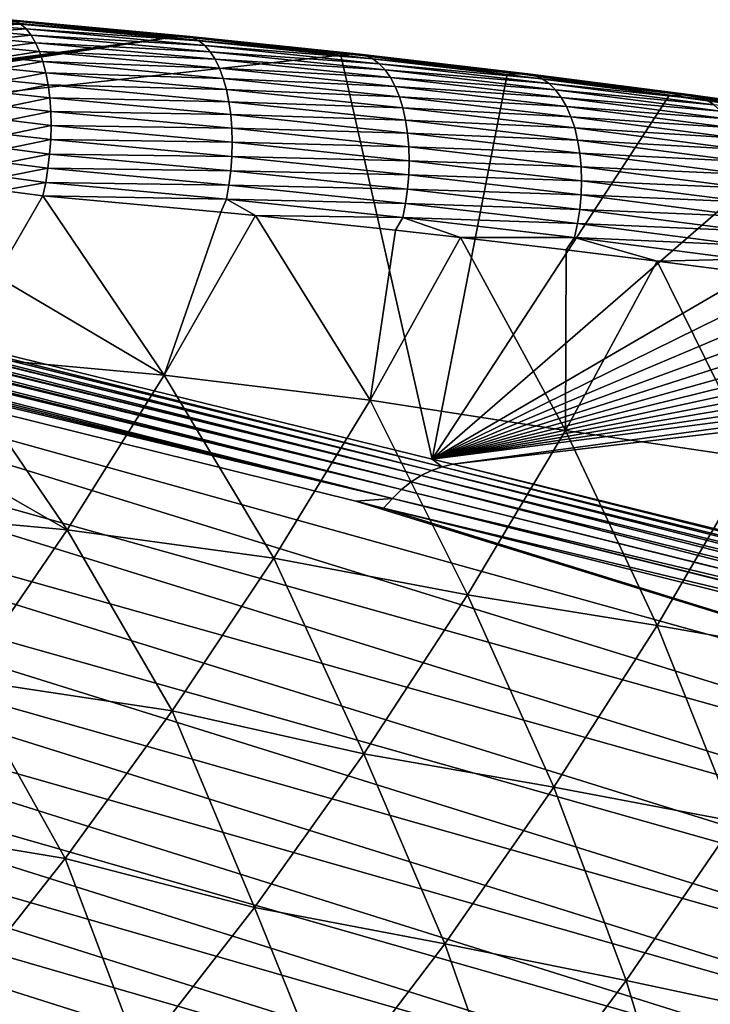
# Model space of a CAD drawing. Header units: metres. Extents: x -46 to 104, y -30 to 30.
# Tile 632 of 656: x 93.86 to 96.55, y -7.25 to -3.42. Entities that reach past the tile are written whole.
import ezdxf

# ---------------------------------------------------------------- set-up
doc = ezdxf.new("R2010")
doc.units = ezdxf.units.M
doc.layers.add('solid_26_000_502_XXX', color=7, linetype='CONTINUOUS')

msp = doc.modelspace()

# ---------------------------------------------------------------- linework, layer by layer
at = {"layer": 'solid_26_000_502_XXX'}
for points in [[(90.809441, -3.970909, 276.587036), (94.450851, -3.488976, 274.118317), (93.776199, -3.426323, 273.797363)], [(93.866379, -3.43719, 273.593903), (93.735085, -3.442518, 273.486176), (93.718277, -3.42506, 273.536255)], [(93.844849, -3.425114, 273.644318), (93.866379, -3.43719, 273.593903), (93.718277, -3.42506, 273.536255)], [(93.866379, -3.43719, 273.593903), (93.88678, -3.455317, 273.54483), (93.735085, -3.442518, 273.486176)], [(93.88678, -3.455317, 273.54483), (93.750771, -3.465725, 273.43808), (93.735085, -3.442518, 273.486176)], [(93.799477, -3.419646, 273.746704), (93.776199, -3.426323, 273.797363), (94.450851, -3.488976, 274.118317)], [(94.48658, -3.483613, 274.074921), (93.822456, -3.419241, 273.695465), (93.799477, -3.419646, 273.746704)], [(94.48658, -3.483613, 274.074921), (93.799477, -3.419646, 273.746704), (94.450851, -3.488976, 274.118317)], [(94.511932, -3.483321, 274.02478), (93.844849, -3.425114, 273.644318), (93.822456, -3.419241, 273.695465)], [(94.48658, -3.483613, 274.074921), (94.511932, -3.483321, 274.02478), (93.822456, -3.419241, 273.695465)], [(94.536652, -3.489315, 273.97464), (93.866379, -3.43719, 273.593903), (93.844849, -3.425114, 273.644318)], [(94.511932, -3.483321, 274.02478), (94.536652, -3.489315, 273.97464), (93.844849, -3.425114, 273.644318)], [(94.560417, -3.501518, 273.925201), (93.88678, -3.455317, 273.54483), (93.866379, -3.43719, 273.593903)], [(94.536652, -3.489315, 273.97464), (94.560417, -3.501518, 273.925201), (93.866379, -3.43719, 273.593903)], [(90.809441, -3.970909, 276.587036), (90.82682, -3.981399, 276.640778), (94.450851, -3.488976, 274.118317)], [(90.82682, -3.981399, 276.640778), (90.847733, -3.99123, 276.691162), (94.450851, -3.488976, 274.118317)], [(90.847733, -3.99123, 276.691162), (90.871849, -4.000391, 276.738068), (94.450851, -3.488976, 274.118317)], [(90.871849, -4.000391, 276.738068), (90.898987, -4.008932, 276.78183), (94.450851, -3.488976, 274.118317)], [(90.898987, -4.008932, 276.78183), (90.929062, -4.016934, 276.822815), (94.450851, -3.488976, 274.118317)], [(90.929062, -4.016934, 276.822815), (95.11322, -3.557908, 274.471405), (94.450851, -3.488976, 274.118317)], [(93.88678, -3.455317, 273.54483), (93.905777, -3.479266, 273.497742), (93.750771, -3.465725, 273.43808)], [(93.905777, -3.479266, 273.497742), (93.765137, -3.494395, 273.392609), (93.750771, -3.465725, 273.43808)], [(93.905777, -3.479266, 273.497742), (93.923141, -3.508736, 273.453217), (93.765137, -3.494395, 273.392609)], [(94.582932, -3.519777, 273.877045), (93.905777, -3.479266, 273.497742), (93.88678, -3.455317, 273.54483)], [(94.560417, -3.501518, 273.925201), (94.582932, -3.519777, 273.877045), (93.88678, -3.455317, 273.54483)], [(94.603905, -3.543859, 273.830811), (93.923141, -3.508736, 273.453217), (93.905777, -3.479266, 273.497742)], [(94.582932, -3.519777, 273.877045), (94.603905, -3.543859, 273.830811), (93.905777, -3.479266, 273.497742)], [(94.48658, -3.483613, 274.074921), (94.450851, -3.488976, 274.118317), (95.11322, -3.557908, 274.471405)], [(94.48658, -3.483613, 274.074921), (95.157936, -3.553643, 274.433655), (94.511932, -3.483321, 274.02478)], [(94.48658, -3.483613, 274.074921), (95.11322, -3.557908, 274.471405), (95.157936, -3.553643, 274.433655)], [(94.511932, -3.483321, 274.02478), (95.18557, -3.55359, 274.384735), (94.536652, -3.489315, 273.97464)], [(95.157936, -3.553643, 274.433655), (95.18557, -3.55359, 274.384735), (94.511932, -3.483321, 274.02478)], [(94.536652, -3.489315, 273.97464), (95.212509, -3.559815, 274.335785), (94.560417, -3.501518, 273.925201)], [(95.18557, -3.55359, 274.384735), (95.212509, -3.559815, 274.335785), (94.536652, -3.489315, 273.97464)], [(93.923141, -3.508736, 273.453217), (93.778, -3.52817, 273.350281), (93.765137, -3.494395, 273.392609)], [(93.923141, -3.508736, 273.453217), (93.938515, -3.542986, 273.412201), (93.778, -3.52817, 273.350281)], [(94.623085, -3.573462, 273.787048), (93.938515, -3.542986, 273.412201), (93.923141, -3.508736, 273.453217)], [(94.603905, -3.543859, 273.830811), (94.623085, -3.573462, 273.787048), (93.923141, -3.508736, 273.453217)], [(94.560417, -3.501518, 273.925201), (95.238403, -3.572241, 274.287476), (94.582932, -3.519777, 273.877045)], [(95.212509, -3.559815, 274.335785), (95.238403, -3.572241, 274.287476), (94.560417, -3.501518, 273.925201)], [(94.582932, -3.519777, 273.877045), (95.262939, -3.59071, 274.240417), (94.603905, -3.543859, 273.830811)], [(95.238403, -3.572241, 274.287476), (95.262939, -3.59071, 274.240417), (94.582932, -3.519777, 273.877045)], [(90.929062, -4.016934, 276.822815), (95.469124, -5.130995, 282.529694), (95.11322, -3.557908, 274.471405)], [(93.938515, -3.542986, 273.412201), (93.7892, -3.566634, 273.311676), (93.778, -3.52817, 273.350281)], [(93.938515, -3.542986, 273.412201), (93.952011, -3.582314, 273.37439), (93.7892, -3.566634, 273.311676)], [(94.640213, -3.608211, 273.746338), (93.952011, -3.582314, 273.37439), (93.938515, -3.542986, 273.412201)], [(94.623085, -3.573462, 273.787048), (94.640213, -3.608211, 273.746338), (93.938515, -3.542986, 273.412201)], [(94.603905, -3.543859, 273.830811), (95.285805, -3.614989, 274.19519), (94.623085, -3.573462, 273.787048)], [(95.262939, -3.59071, 274.240417), (95.285805, -3.614989, 274.19519), (94.603905, -3.543859, 273.830811)], [(95.157936, -3.553643, 274.433655), (95.11322, -3.557908, 274.471405), (95.761124, -3.632972, 274.855927)], [(95.469124, -5.130995, 282.529694), (95.761124, -3.632972, 274.855927), (95.11322, -3.557908, 274.471405)], [(95.157936, -3.553643, 274.433655), (95.811554, -3.629602, 274.822784), (95.18557, -3.55359, 274.384735)], [(95.157936, -3.553643, 274.433655), (95.761124, -3.632972, 274.855927), (95.811554, -3.629602, 274.822784)], [(95.18557, -3.55359, 274.384735), (95.841393, -3.629805, 274.775146), (95.212509, -3.559815, 274.335785)], [(95.811554, -3.629602, 274.822784), (95.841393, -3.629805, 274.775146), (95.18557, -3.55359, 274.384735)], [(95.212509, -3.559815, 274.335785), (95.870476, -3.63628, 274.727509), (95.238403, -3.572241, 274.287476)], [(95.841393, -3.629805, 274.775146), (95.870476, -3.63628, 274.727509), (95.212509, -3.559815, 274.335785)], [(93.952011, -3.582314, 273.37439), (93.798607, -3.60931, 273.277222), (93.7892, -3.566634, 273.311676)], [(93.952011, -3.582314, 273.37439), (93.963287, -3.625871, 273.340729), (93.798607, -3.60931, 273.277222)], [(94.65509, -3.647667, 273.709167), (93.963287, -3.625871, 273.340729), (93.952011, -3.582314, 273.37439)], [(94.640213, -3.608211, 273.746338), (94.65509, -3.647667, 273.709167), (93.952011, -3.582314, 273.37439)], [(94.623085, -3.573462, 273.787048), (95.306702, -3.644772, 274.152344), (94.640213, -3.608211, 273.746338)], [(95.285805, -3.614989, 274.19519), (95.306702, -3.644772, 274.152344), (94.623085, -3.573462, 273.787048)], [(95.238403, -3.572241, 274.287476), (95.898445, -3.648947, 274.68042), (95.262939, -3.59071, 274.240417)], [(95.870476, -3.63628, 274.727509), (95.898445, -3.648947, 274.68042), (95.238403, -3.572241, 274.287476)], [(95.262939, -3.59071, 274.240417), (95.924942, -3.667644, 274.634521), (95.285805, -3.614989, 274.19519)], [(95.898445, -3.648947, 274.68042), (95.924942, -3.667644, 274.634521), (95.262939, -3.59071, 274.240417)], [(93.963287, -3.625871, 273.340729), (93.806099, -3.655669, 273.247375), (93.798607, -3.60931, 273.277222)], [(93.963287, -3.625871, 273.340729), (93.972198, -3.673108, 273.311584), (93.806099, -3.655669, 273.247375)], [(94.667519, -3.691331, 273.676056), (93.972198, -3.673108, 273.311584), (93.963287, -3.625871, 273.340729)], [(94.65509, -3.647667, 273.709167), (94.667519, -3.691331, 273.676056), (93.963287, -3.625871, 273.340729)], [(94.640213, -3.608211, 273.746338), (95.325378, -3.679681, 274.112457), (94.65509, -3.647667, 273.709167)], [(95.306702, -3.644772, 274.152344), (95.325378, -3.679681, 274.112457), (94.640213, -3.608211, 273.746338)], [(95.285805, -3.614989, 274.19519), (95.949631, -3.692135, 274.590363), (95.306702, -3.644772, 274.152344)], [(95.924942, -3.667644, 274.634521), (95.949631, -3.692135, 274.590363), (95.285805, -3.614989, 274.19519)], [(95.469124, -5.130995, 282.529694), (96.392433, -3.713994, 275.270996), (95.761124, -3.632972, 274.855927)], [(95.811554, -3.629602, 274.822784), (95.761124, -3.632972, 274.855927), (96.392433, -3.713994, 275.270996)], [(95.811554, -3.629602, 274.822784), (96.392433, -3.713994, 275.270996), (96.445938, -3.711292, 275.241241)], [(95.811554, -3.629602, 274.822784), (96.445938, -3.711292, 275.241241), (95.841393, -3.629805, 274.775146)], [(95.841393, -3.629805, 274.775146), (96.477913, -3.71177, 275.195038), (95.870476, -3.63628, 274.727509)], [(96.445938, -3.711292, 275.241241), (96.477913, -3.71177, 275.195038), (95.841393, -3.629805, 274.775146)], [(95.870476, -3.63628, 274.727509), (96.509079, -3.718513, 275.148743), (95.898445, -3.648947, 274.68042)], [(96.477913, -3.71177, 275.195038), (96.509079, -3.718513, 275.148743), (95.870476, -3.63628, 274.727509)], [(93.972198, -3.673108, 273.311584), (93.811584, -3.705137, 273.222473), (93.806099, -3.655669, 273.247375)], [(93.972198, -3.673108, 273.311584), (93.978638, -3.723428, 273.287415), (93.811584, -3.705137, 273.222473)], [(94.677338, -3.738653, 273.647369), (93.978638, -3.723428, 273.287415), (93.972198, -3.673108, 273.311584)], [(94.667519, -3.691331, 273.676056), (94.677338, -3.738653, 273.647369), (93.972198, -3.673108, 273.311584)], [(94.65509, -3.647667, 273.709167), (95.341583, -3.719276, 274.075989), (94.667519, -3.691331, 273.676056)], [(95.325378, -3.679681, 274.112457), (95.341583, -3.719276, 274.075989), (94.65509, -3.647667, 273.709167)], [(95.306702, -3.644772, 274.152344), (95.972198, -3.722111, 274.548523), (95.325378, -3.679681, 274.112457)], [(95.949631, -3.692135, 274.590363), (95.972198, -3.722111, 274.548523), (95.306702, -3.644772, 274.152344)], [(95.325378, -3.679681, 274.112457), (95.992363, -3.757194, 274.509521), (95.341583, -3.719276, 274.075989)], [(95.972198, -3.722111, 274.548523), (95.992363, -3.757194, 274.509521), (95.325378, -3.679681, 274.112457)], [(95.898445, -3.648947, 274.68042), (96.539047, -3.731437, 275.102997), (95.924942, -3.667644, 274.634521)], [(96.509079, -3.718513, 275.148743), (96.539047, -3.731437, 275.102997), (95.898445, -3.648947, 274.68042)], [(95.924942, -3.667644, 274.634521), (96.567444, -3.750379, 275.05835), (95.949631, -3.692135, 274.590363)], [(96.539047, -3.731437, 275.102997), (96.567444, -3.750379, 275.05835), (95.924942, -3.667644, 274.634521)], [(93.978638, -3.723428, 273.287415), (93.814995, -3.757102, 273.20285), (93.811584, -3.705137, 273.222473)], [(94.667519, -3.691331, 273.676056), (95.355125, -3.763057, 274.043457), (94.677338, -3.738653, 273.647369)], [(95.341583, -3.719276, 274.075989), (95.355125, -3.763057, 274.043457), (94.667519, -3.691331, 273.676056)], [(95.341583, -3.719276, 274.075989), (96.009872, -3.79694, 274.473846), (95.355125, -3.763057, 274.043457)], [(95.992363, -3.757194, 274.509521), (96.009872, -3.79694, 274.473846), (95.341583, -3.719276, 274.075989)], [(95.469124, -5.130995, 282.529694), (97.005219, -3.800768, 275.715485), (96.392433, -3.713994, 275.270996)], [(95.949631, -3.692135, 274.590363), (96.593895, -3.775097, 275.01535), (95.972198, -3.722111, 274.548523)], [(96.567444, -3.750379, 275.05835), (96.593895, -3.775097, 275.01535), (95.949631, -3.692135, 274.590363)], [(96.445938, -3.711292, 275.241241), (96.392433, -3.713994, 275.270996), (97.005219, -3.800768, 275.715485)], [(96.445938, -3.711292, 275.241241), (97.005219, -3.800768, 275.715485), (97.059853, -3.798519, 275.68808)], [(96.445938, -3.711292, 275.241241), (97.059853, -3.798519, 275.68808), (96.477913, -3.71177, 275.195038)], [(96.477913, -3.71177, 275.195038), (97.093887, -3.799289, 275.643341), (96.509079, -3.718513, 275.148743)], [(97.059853, -3.798519, 275.68808), (97.093887, -3.799289, 275.643341), (96.477913, -3.71177, 275.195038)], [(96.509079, -3.718513, 275.148743), (97.12706, -3.806318, 275.598541), (96.539047, -3.731437, 275.102997)], [(97.093887, -3.799289, 275.643341), (97.12706, -3.806318, 275.598541), (96.509079, -3.718513, 275.148743)], [(93.978638, -3.723428, 273.287415), (93.982513, -3.776193, 273.268433), (93.814995, -3.757102, 273.20285)], [(93.982513, -3.776193, 273.268433), (93.816292, -3.810919, 273.188751), (93.814995, -3.757102, 273.20285)], [(94.684433, -3.789033, 273.623474), (93.982513, -3.776193, 273.268433), (93.978638, -3.723428, 273.287415)], [(94.677338, -3.738653, 273.647369), (94.684433, -3.789033, 273.623474), (93.978638, -3.723428, 273.287415)], [(94.677338, -3.738653, 273.647369), (95.365829, -3.810471, 274.015259), (94.684433, -3.789033, 273.623474)], [(95.355125, -3.763057, 274.043457), (95.365829, -3.810471, 274.015259), (94.677338, -3.738653, 273.647369)], [(95.972198, -3.722111, 274.548523), (96.61808, -3.805282, 274.974579), (95.992363, -3.757194, 274.509521)], [(96.593895, -3.775097, 275.01535), (96.61808, -3.805282, 274.974579), (95.972198, -3.722111, 274.548523)], [(95.992363, -3.757194, 274.509521), (96.639687, -3.84055, 274.936523), (96.009872, -3.79694, 274.473846)], [(96.61808, -3.805282, 274.974579), (96.639687, -3.84055, 274.936523), (95.992363, -3.757194, 274.509521)], [(96.539047, -3.731437, 275.102997), (97.158966, -3.819516, 275.554169), (96.567444, -3.750379, 275.05835)], [(97.12706, -3.806318, 275.598541), (97.158966, -3.819516, 275.554169), (96.539047, -3.731437, 275.102997)], [(93.982513, -3.776193, 273.268433), (93.983788, -3.830739, 273.254944), (93.816292, -3.810919, 273.188751)], [(94.688705, -3.841835, 273.604706), (93.983788, -3.830739, 273.254944), (93.982513, -3.776193, 273.268433)], [(94.684433, -3.789033, 273.623474), (94.688705, -3.841835, 273.604706), (93.982513, -3.776193, 273.268433)], [(94.684433, -3.789033, 273.623474), (95.373558, -3.860917, 273.991699), (94.688705, -3.841835, 273.604706)], [(95.365829, -3.810471, 274.015259), (95.373558, -3.860917, 273.991699), (94.684433, -3.789033, 273.623474)], [(95.355125, -3.763057, 274.043457), (96.02449, -3.840847, 274.441956), (95.365829, -3.810471, 274.015259)], [(96.009872, -3.79694, 274.473846), (96.02449, -3.840847, 274.441956), (95.355125, -3.763057, 274.043457)], [(93.983788, -3.830739, 273.254944), (93.815453, -3.865922, 273.180359), (93.816292, -3.810919, 273.188751)], [(93.983788, -3.830739, 273.254944), (93.982437, -3.886375, 273.247101), (93.815453, -3.865922, 273.180359)], [(94.690102, -3.896393, 273.591278), (93.982437, -3.886375, 273.247101), (93.983788, -3.830739, 273.254944)], [(94.688705, -3.841835, 273.604706), (94.690102, -3.896393, 273.591278), (93.983788, -3.830739, 273.254944)], [(95.365829, -3.810471, 274.015259), (96.036049, -3.888359, 274.414246), (95.373558, -3.860917, 273.991699)], [(96.02449, -3.840847, 274.441956), (96.036049, -3.888359, 274.414246), (95.365829, -3.810471, 274.015259)], [(95.469124, -5.130995, 282.529694), (97.597588, -3.893065, 276.188293), (97.005219, -3.800768, 275.715485)], [(96.009872, -3.79694, 274.473846), (96.65844, -3.880457, 274.901672), (96.02449, -3.840847, 274.441956)], [(96.639687, -3.84055, 274.936523), (96.65844, -3.880457, 274.901672), (96.009872, -3.79694, 274.473846)], [(93.982437, -3.886375, 273.247101), (93.812485, -3.921429, 273.177734), (93.815453, -3.865922, 273.180359)], [(94.688705, -3.841835, 273.604706), (95.37822, -3.91376, 273.973145), (94.690102, -3.896393, 273.591278)], [(95.373558, -3.860917, 273.991699), (95.37822, -3.91376, 273.973145), (94.688705, -3.841835, 273.604706)], [(95.373558, -3.860917, 273.991699), (96.044395, -3.938878, 274.391083), (95.37822, -3.91376, 273.973145)], [(96.036049, -3.888359, 274.414246), (96.044395, -3.938878, 274.391083), (95.373558, -3.860917, 273.991699)], [(96.02449, -3.840847, 274.441956), (96.67411, -3.924499, 274.870453), (96.036049, -3.888359, 274.414246)], [(96.65844, -3.880457, 274.901672), (96.67411, -3.924499, 274.870453), (96.02449, -3.840847, 274.441956)], [(93.982437, -3.886375, 273.247101), (93.978477, -3.942399, 273.244995), (93.812485, -3.921429, 273.177734)], [(94.688614, -3.952017, 273.583374), (93.978477, -3.942399, 273.244995), (93.982437, -3.886375, 273.247101)], [(94.690102, -3.896393, 273.591278), (94.688614, -3.952017, 273.583374), (93.982437, -3.886375, 273.247101)], [(94.690102, -3.896393, 273.591278), (95.379745, -3.968331, 273.959778), (94.688614, -3.952017, 273.583374)], [(95.37822, -3.91376, 273.973145), (95.379745, -3.968331, 273.959778), (94.690102, -3.896393, 273.591278)], [(95.469124, -5.130995, 282.529694), (97.885544, -3.941205, 276.434875), (97.597588, -3.893065, 276.188293)], [(96.036049, -3.888359, 274.414246), (96.686493, -3.972118, 274.843292), (96.044395, -3.938878, 274.391083)], [(96.67411, -3.924499, 274.870453), (96.686493, -3.972118, 274.843292), (96.036049, -3.888359, 274.414246)], [(93.978477, -3.942399, 273.244995), (93.807442, -3.976754, 273.180969), (93.812485, -3.921429, 273.177734)], [(93.978477, -3.942399, 273.244995), (93.97197, -3.998103, 273.248688), (93.807442, -3.976754, 273.180969)], [(94.684258, -4.008003, 273.581085), (93.97197, -3.998103, 273.248688), (93.978477, -3.942399, 273.244995)], [(94.688614, -3.952017, 273.583374), (94.684258, -4.008003, 273.581085), (93.978477, -3.942399, 273.244995)], [(95.37822, -3.91376, 273.973145), (96.049431, -3.991764, 274.372711), (95.379745, -3.968331, 273.959778)], [(96.044395, -3.938878, 274.391083), (96.049431, -3.991764, 274.372711), (95.37822, -3.91376, 273.973145)], [(95.469124, -5.130995, 282.529694), (98.167892, -3.990653, 276.688202), (97.885544, -3.941205, 276.434875)], [(96.044395, -3.938878, 274.391083), (96.695442, -4.022713, 274.820526), (96.049431, -3.991764, 274.372711)], [(96.686493, -3.972118, 274.843292), (96.695442, -4.022713, 274.820526), (96.044395, -3.938878, 274.391083)], [(93.97197, -3.998103, 273.248688), (93.800369, -4.03121, 273.189972), (93.807442, -3.976754, 273.180969)], [(94.688614, -3.952017, 273.583374), (95.37812, -4.02394, 273.951813), (94.684258, -4.008003, 273.581085)], [(95.379745, -3.968331, 273.959778), (95.37812, -4.02394, 273.951813), (94.688614, -3.952017, 273.583374)], [(95.379745, -3.968331, 273.959778), (96.051079, -4.046349, 274.359436), (95.37812, -4.02394, 273.951813)], [(96.049431, -3.991764, 274.372711), (96.051079, -4.046349, 274.359436), (95.379745, -3.968331, 273.959778)], [(90.888481, -4.025631, 276.853455), (90.885536, -4.026467, 276.855652), (95.508728, -5.160143, 282.664124)], [(90.888481, -4.025631, 276.853455), (95.508728, -5.160143, 282.664124), (90.929062, -4.016934, 276.822815)], [(95.469124, -5.130995, 282.529694), (90.929062, -4.016934, 276.822815), (95.508728, -5.160143, 282.664124)], [(93.97197, -3.998103, 273.248688), (93.962982, -4.052783, 273.258057), (93.800369, -4.03121, 273.189972)], [(94.677078, -4.063645, 273.584412), (93.962982, -4.052783, 273.258057), (93.97197, -3.998103, 273.248688)], [(94.684258, -4.008003, 273.581085), (94.677078, -4.063645, 273.584412), (93.97197, -3.998103, 273.248688)], [(94.684258, -4.008003, 273.581085), (95.373375, -4.079886, 273.94931), (94.677078, -4.063645, 273.584412)], [(95.37812, -4.02394, 273.951813), (95.373375, -4.079886, 273.94931), (94.684258, -4.008003, 273.581085)], [(95.37812, -4.02394, 273.951813), (96.049324, -4.101943, 274.351379), (95.373375, -4.079886, 273.94931)], [(96.051079, -4.046349, 274.359436), (96.049324, -4.101943, 274.351379), (95.37812, -4.02394, 273.951813)], [(95.469124, -5.130995, 282.529694), (98.444283, -4.041353, 276.947906), (98.167892, -3.990653, 276.688202)], [(96.049431, -3.991764, 274.372711), (96.700829, -4.075645, 274.802429), (96.051079, -4.046349, 274.359436)], [(96.695442, -4.022713, 274.820526), (96.700829, -4.075645, 274.802429), (96.049431, -3.991764, 274.372711)], [(90.799454, -4.063709, 276.916962), (90.771027, -4.081882, 276.936066), (95.387344, -5.219615, 282.748932)], [(90.809036, -4.05828, 276.91037), (90.799454, -4.063709, 276.916962), (95.426544, -5.194615, 282.722687)], [(90.799454, -4.063709, 276.916962), (95.387344, -5.219615, 282.748932), (95.426544, -5.194615, 282.722687)], [(90.841949, -4.042155, 276.887299), (90.809036, -4.05828, 276.91037), (95.426544, -5.194615, 282.722687)], [(90.848328, -4.039463, 276.882751), (90.841949, -4.042155, 276.887299), (95.467155, -5.174716, 282.694305)], [(90.841949, -4.042155, 276.887299), (95.426544, -5.194615, 282.722687), (95.467155, -5.174716, 282.694305)], [(90.885536, -4.026467, 276.855652), (90.848328, -4.039463, 276.882751), (95.467155, -5.174716, 282.694305)], [(90.885536, -4.026467, 276.855652), (95.467155, -5.174716, 282.694305), (95.508728, -5.160143, 282.664124)], [(93.962982, -4.052783, 273.258057), (93.79348, -4.084405, 273.205475), (93.800369, -4.03121, 273.189972)], [(93.962982, -4.052783, 273.258057), (93.951645, -4.105697, 273.273041), (93.79348, -4.084405, 273.205475)], [(94.667183, -4.11824, 273.593384), (93.951645, -4.105697, 273.273041), (93.962982, -4.052783, 273.258057)], [(94.677078, -4.063645, 273.584412), (94.667183, -4.11824, 273.593384), (93.962982, -4.052783, 273.258057)], [(94.677078, -4.063645, 273.584412), (95.365555, -4.135461, 273.952301), (94.667183, -4.11824, 273.593384)], [(95.373375, -4.079886, 273.94931), (95.365555, -4.135461, 273.952301), (94.677078, -4.063645, 273.584412)], [(95.469124, -5.130995, 282.529694), (98.714729, -4.093306, 277.21405), (98.444283, -4.041353, 276.947906)], [(96.051079, -4.046349, 274.359436), (96.702599, -4.130246, 274.789215), (96.049324, -4.101943, 274.351379)], [(96.700829, -4.075645, 274.802429), (96.702599, -4.130246, 274.789215), (96.051079, -4.046349, 274.359436)], [(90.758598, -4.090857, 276.944214), (90.734695, -4.11002, 276.959503), (95.350006, -5.249429, 282.772766)], [(90.771027, -4.081882, 276.936066), (90.758598, -4.090857, 276.944214), (95.387344, -5.219615, 282.748932)], [(90.758598, -4.090857, 276.944214), (95.350006, -5.249429, 282.772766), (95.387344, -5.219615, 282.748932)], [(93.79348, -4.084405, 273.205475), (93.951645, -4.105697, 273.273041), (93.770363, -4.418467, 273.341309)], [(95.373375, -4.079886, 273.94931), (96.044197, -4.157845, 274.348663), (95.365555, -4.135461, 273.952301)], [(96.049324, -4.101943, 274.351379), (96.044197, -4.157845, 274.348663), (95.373375, -4.079886, 273.94931)], [(95.469124, -5.130995, 282.529694), (98.978905, -4.146455, 277.486298), (98.714729, -4.093306, 277.21405)], [(96.049324, -4.101943, 274.351379), (96.700722, -4.185824, 274.781067), (96.044197, -4.157845, 274.348663)], [(96.702599, -4.130246, 274.789215), (96.700722, -4.185824, 274.781067), (96.049324, -4.101943, 274.351379)], [(90.719887, -4.123257, 276.968719), (90.700439, -4.142393, 276.980499), (95.314964, -5.283717, 282.793915)], [(90.734695, -4.11002, 276.959503), (90.719887, -4.123257, 276.968719), (95.350006, -5.249429, 282.772766)], [(90.719887, -4.123257, 276.968719), (95.314964, -5.283717, 282.793915), (95.350006, -5.249429, 282.772766)], [(94.424934, -4.804196, 273.804626), (93.770363, -4.418467, 273.341309), (93.951645, -4.105697, 273.273041)], [(94.646095, -4.169109, 273.602936), (94.424934, -4.804196, 273.804626), (93.951645, -4.105697, 273.273041)], [(94.667183, -4.11824, 273.593384), (94.646095, -4.169109, 273.602936), (93.951645, -4.105697, 273.273041)], [(94.667183, -4.11824, 273.593384), (94.780678, -4.182251, 273.671448), (94.646095, -4.169109, 273.602936)], [(94.667183, -4.11824, 273.593384), (95.354759, -4.189963, 273.960785), (94.780678, -4.182251, 273.671448)], [(95.365555, -4.135461, 273.952301), (95.354759, -4.189963, 273.960785), (94.667183, -4.11824, 273.593384)], [(95.365555, -4.135461, 273.952301), (96.035751, -4.213347, 274.351288), (95.354759, -4.189963, 273.960785)], [(96.044197, -4.157845, 274.348663), (96.035751, -4.213347, 274.351288), (95.365555, -4.135461, 273.952301)], [(90.668579, -4.17861, 276.99881), (90.486946, -4.389445, 277.087219), (99.525375, -6.916634, 288.802917)], [(90.683815, -4.160501, 276.990204), (90.668579, -4.17861, 276.99881), (95.314964, -5.283717, 282.793915)], [(90.668579, -4.17861, 276.99881), (99.525375, -6.916634, 288.802917), (99.709572, -6.69407, 288.714935)], [(95.172081, -5.294667, 282.672699), (90.668579, -4.17861, 276.99881), (99.709572, -6.69407, 288.714935)], [(95.314964, -5.283717, 282.793915), (90.668579, -4.17861, 276.99881), (95.172081, -5.294667, 282.672699)], [(90.700439, -4.142393, 276.980499), (90.683815, -4.160501, 276.990204), (95.314964, -5.283717, 282.793915)], [(94.646095, -4.169109, 273.602936), (94.780678, -4.182251, 273.671448), (94.424934, -4.804196, 273.804626)], [(95.469124, -5.130995, 282.529694), (99.236778, -4.200799, 277.764679), (98.978905, -4.146455, 277.486298)], [(96.044197, -4.157845, 274.348663), (96.695221, -4.241678, 274.778107), (96.035751, -4.213347, 274.351288)], [(96.700722, -4.185824, 274.781067), (96.695221, -4.241678, 274.778107), (96.044197, -4.157845, 274.348663)], [(95.22699, -4.901572, 274.239014), (94.424934, -4.804196, 273.804626), (94.780678, -4.182251, 273.671448)], [(95.22699, -4.901572, 274.239014), (94.780678, -4.182251, 273.671448), (95.326645, -4.238967, 273.965424)], [(95.354759, -4.189963, 273.960785), (95.326645, -4.238967, 273.965424), (94.780678, -4.182251, 273.671448)], [(95.354759, -4.189963, 273.960785), (95.579369, -4.266911, 274.110474), (95.326645, -4.238967, 273.965424)], [(95.354759, -4.189963, 273.960785), (96.024094, -4.267749, 274.359253), (95.579369, -4.266911, 274.110474)], [(96.035751, -4.213347, 274.351288), (96.024094, -4.267749, 274.359253), (95.354759, -4.189963, 273.960785)], [(95.469124, -5.130995, 282.529694), (99.488075, -4.256277, 278.048889), (99.236778, -4.200799, 277.764679)], [(96.035751, -4.213347, 274.351288), (96.686172, -4.297103, 274.780334), (96.024094, -4.267749, 274.359253)], [(96.695221, -4.241678, 274.778107), (96.686172, -4.297103, 274.780334), (96.035751, -4.213347, 274.351288)], [(95.579369, -4.266911, 274.110474), (95.22699, -4.901572, 274.239014), (95.326645, -4.238967, 273.965424)], [(95.469124, -5.130995, 282.529694), (99.732742, -4.312882, 278.338837), (99.488075, -4.256277, 278.048889)], [(95.988625, -5.019245, 274.71521), (95.22699, -4.901572, 274.239014), (95.579369, -4.266911, 274.110474)], [(95.988625, -5.019245, 274.71521), (95.579369, -4.266911, 274.110474), (95.99144, -4.315132, 274.359741)], [(96.024094, -4.267749, 274.359253), (95.99144, -4.315132, 274.359741), (95.579369, -4.266911, 274.110474)], [(96.024094, -4.267749, 274.359253), (96.346535, -4.359208, 274.587769), (95.99144, -4.315132, 274.359741)], [(96.024094, -4.267749, 274.359253), (96.673683, -4.351397, 274.78775), (96.346535, -4.359208, 274.587769)], [(96.686172, -4.297103, 274.780334), (96.673683, -4.351397, 274.78775), (96.024094, -4.267749, 274.359253)], [(95.469124, -5.130995, 282.529694), (99.970551, -4.370558, 278.634277), (99.732742, -4.312882, 278.338837)], [(96.346535, -4.359208, 274.587769), (95.988625, -5.019245, 274.71521), (95.99144, -4.315132, 274.359741)], [(95.469124, -5.130995, 282.529694), (100.201401, -4.429287, 278.93515), (99.970551, -4.370558, 278.634277)], [(96.725929, -5.128391, 275.225372), (95.988625, -5.019245, 274.71521), (96.346535, -4.359208, 274.587769)], [(96.673683, -4.351397, 274.78775), (96.638725, -4.397453, 274.785065), (96.346535, -4.359208, 274.587769)], [(96.725929, -5.128391, 275.225372), (96.346535, -4.359208, 274.587769), (96.638725, -4.397453, 274.785065)], [(90.486946, -4.389445, 277.087219), (90.301178, -4.594897, 277.179657), (99.336861, -7.133836, 288.894989)], [(90.486946, -4.389445, 277.087219), (99.336861, -7.133836, 288.894989), (99.525375, -6.916634, 288.802917)], [(94.424934, -4.804196, 273.804626), (93.58316, -4.72655, 273.414734), (93.770363, -4.418467, 273.341309)], [(95.469124, -5.130995, 282.529694), (100.425125, -4.489022, 279.241119), (100.201401, -4.429287, 278.93515)], [(95.469124, -5.130995, 282.529694), (95.549377, -5.150717, 282.630737), (100.425125, -4.489022, 279.241119)], [(95.549377, -5.150717, 282.630737), (100.641586, -4.549733, 279.552124), (100.425125, -4.489022, 279.241119)], [(95.549377, -5.150717, 282.630737), (100.164474, -6.286385, 288.448303), (100.641586, -4.549733, 279.552124)], [(90.301178, -4.594897, 277.179657), (90.11142, -4.794817, 277.276001), (99.144142, -7.345524, 288.99115)], [(90.301178, -4.594897, 277.179657), (99.144142, -7.345524, 288.99115), (99.336861, -7.133836, 288.894989)], [(94.04715, -5.406127, 273.956665), (93.39016, -5.029757, 273.493225), (93.58316, -4.72655, 273.414734)], [(94.424934, -4.804196, 273.804626), (94.04715, -5.406127, 273.956665), (93.58316, -4.72655, 273.414734)], [(90.11142, -4.794817, 277.276001), (89.917801, -4.989059, 277.376221), (98.947372, -7.551547, 289.091339)], [(90.11142, -4.794817, 277.276001), (98.947372, -7.551547, 289.091339), (99.144142, -7.345524, 288.99115)], [(94.852539, -5.515885, 274.38623), (94.04715, -5.406127, 273.956665), (94.424934, -4.804196, 273.804626)], [(95.22699, -4.901572, 274.239014), (94.852539, -5.515885, 274.38623), (94.424934, -4.804196, 273.804626)], [(95.607399, -5.658477, 274.862396), (94.852539, -5.515885, 274.38623), (95.22699, -4.901572, 274.239014)], [(95.988625, -5.019245, 274.71521), (95.607399, -5.658477, 274.862396), (95.22699, -4.901572, 274.239014)], [(89.917801, -4.989059, 277.376221), (89.720467, -5.177482, 277.480225), (98.746681, -7.75176, 289.195435)], [(89.917801, -4.989059, 277.376221), (98.746681, -7.75176, 289.195435), (98.947372, -7.551547, 289.091339)], [(96.346519, -5.778034, 275.369232), (95.607399, -5.658477, 274.862396), (95.988625, -5.019245, 274.71521)], [(96.725929, -5.128391, 275.225372), (96.346519, -5.778034, 275.369232), (95.988625, -5.019245, 274.71521)], [(94.04715, -5.406127, 273.956665), (93.19146, -5.327902, 273.576782), (93.39016, -5.029757, 273.493225)], [(95.508728, -5.160143, 282.664124), (95.549377, -5.150717, 282.630737), (95.469124, -5.130995, 282.529694)], [(97.051987, -5.90171, 275.912109), (96.346519, -5.778034, 275.369232), (96.725929, -5.128391, 275.225372)], [(95.467155, -5.174716, 282.694305), (95.426544, -5.194615, 282.722687), (100.034531, -6.333102, 288.542114)], [(95.508728, -5.160143, 282.664124), (95.467155, -5.174716, 282.694305), (100.077118, -6.311569, 288.512573)], [(95.467155, -5.174716, 282.694305), (100.034531, -6.333102, 288.542114), (100.077118, -6.311569, 288.512573)], [(95.508728, -5.160143, 282.664124), (100.120811, -6.295902, 288.481018), (95.549377, -5.150717, 282.630737)], [(95.508728, -5.160143, 282.664124), (100.077118, -6.311569, 288.512573), (100.120811, -6.295902, 288.481018)], [(100.120811, -6.295902, 288.481018), (100.164474, -6.286385, 288.448303), (95.549377, -5.150717, 282.630737)], [(89.720467, -5.177482, 277.480225), (89.519554, -5.359948, 277.587921), (98.542213, -7.94602, 289.303375)], [(89.720467, -5.177482, 277.480225), (98.542213, -7.94602, 289.303375), (98.746681, -7.75176, 289.195435)], [(95.426544, -5.194615, 282.722687), (95.387344, -5.219615, 282.748932), (99.993576, -6.36023, 288.569275)], [(95.426544, -5.194615, 282.722687), (99.993576, -6.36023, 288.569275), (100.034531, -6.333102, 288.542114)], [(95.350006, -5.249429, 282.772766), (95.314964, -5.283717, 282.793915), (99.954781, -6.392611, 288.593689)], [(95.387344, -5.219615, 282.748932), (95.350006, -5.249429, 282.772766), (99.957825, -6.389807, 288.591827)], [(95.350006, -5.249429, 282.772766), (99.954781, -6.392611, 288.593689), (99.957825, -6.389807, 288.591827)], [(95.387344, -5.219615, 282.748932), (99.957825, -6.389807, 288.591827), (99.993576, -6.36023, 288.569275)], [(95.314964, -5.283717, 282.793915), (95.172081, -5.294667, 282.672699), (95.280037, -5.321452, 282.808899)], [(95.314964, -5.283717, 282.793915), (95.280037, -5.321452, 282.808899), (99.918625, -6.429837, 288.615082)], [(95.314964, -5.283717, 282.793915), (99.918625, -6.429837, 288.615082), (99.922089, -6.425925, 288.613098)], [(95.314964, -5.283717, 282.793915), (99.922089, -6.425925, 288.613098), (99.954781, -6.392611, 288.593689)], [(94.04715, -5.406127, 273.956665), (93.647774, -5.98866, 274.127869), (93.19146, -5.327902, 273.576782)], [(95.280037, -5.321452, 282.808899), (95.172081, -5.294667, 282.672699), (99.709572, -6.69407, 288.714935)], [(95.280037, -5.321452, 282.808899), (99.709572, -6.69407, 288.714935), (99.889305, -6.466303, 288.631195)], [(99.918625, -6.429837, 288.615082), (95.280037, -5.321452, 282.808899), (99.889305, -6.466303, 288.631195)], [(89.519554, -5.359948, 277.587921), (89.315216, -5.536325, 277.69928), (98.334114, -8.134191, 289.4151)], [(89.519554, -5.359948, 277.587921), (98.334114, -8.134191, 289.4151), (98.542213, -7.94602, 289.303375)], [(94.45623, -6.11126, 274.552734), (93.647774, -5.98866, 274.127869), (94.04715, -5.406127, 273.956665)], [(94.852539, -5.515885, 274.38623), (94.45623, -6.11126, 274.552734), (94.04715, -5.406127, 273.956665)], [(95.203056, -6.278203, 275.029907), (94.45623, -6.11126, 274.552734), (94.852539, -5.515885, 274.38623)], [(95.607399, -5.658477, 274.862396), (95.203056, -6.278203, 275.029907), (94.852539, -5.515885, 274.38623)], [(89.315216, -5.536325, 277.69928), (89.107605, -5.706485, 277.814178), (98.122528, -8.316137, 289.530548)], [(89.315216, -5.536325, 277.69928), (98.122528, -8.316137, 289.530548), (98.334114, -8.134191, 289.4151)], [(95.943695, -6.408446, 275.533539), (95.203056, -6.278203, 275.029907), (95.607399, -5.658477, 274.862396)], [(96.346519, -5.778034, 275.369232), (95.943695, -6.408446, 275.533539), (95.607399, -5.658477, 274.862396)], [(89.107605, -5.706485, 277.814178), (88.896858, -5.870304, 277.932556), (97.907608, -8.491733, 289.649597)], [(89.107605, -5.706485, 277.814178), (97.907608, -8.491733, 289.649597), (98.122528, -8.316137, 289.530548)], [(96.650139, -6.541474, 276.073944), (95.943695, -6.408446, 275.533539), (96.346519, -5.778034, 275.369232)], [(97.051987, -5.90171, 275.912109), (96.650139, -6.541474, 276.073944), (96.346519, -5.778034, 275.369232)], [(88.896858, -5.870304, 277.932556), (88.683144, -6.027663, 278.054291), (97.689507, -8.660852, 289.772186)], [(88.896858, -5.870304, 277.932556), (97.689507, -8.660852, 289.772186), (97.907608, -8.491733, 289.649597)], [(94.038933, -6.686362, 274.73819), (93.22773, -6.550461, 274.317871), (93.647774, -5.98866, 274.127869)], [(94.45623, -6.11126, 274.552734), (94.038933, -6.686362, 274.73819), (93.647774, -5.98866, 274.127869)], [(88.683144, -6.027663, 278.054291), (88.466606, -6.178447, 278.179352), (97.468369, -8.823376, 289.898193)], [(88.683144, -6.027663, 278.054291), (97.468369, -8.823376, 289.898193), (97.689507, -8.660852, 289.772186)], [(94.776512, -6.876992, 275.217316), (94.038933, -6.686362, 274.73819), (94.45623, -6.11126, 274.552734)], [(95.203056, -6.278203, 275.029907), (94.776512, -6.876992, 275.217316), (94.45623, -6.11126, 274.552734)], [(88.466606, -6.178447, 278.179352), (88.247414, -6.322546, 278.307587), (97.24437, -8.979188, 290.027588)], [(88.466606, -6.178447, 278.179352), (97.24437, -8.979188, 290.027588), (97.468369, -8.823376, 289.898193)], [(95.518372, -7.018191, 275.717957), (94.776512, -6.876992, 275.217316), (95.203056, -6.278203, 275.029907)], [(95.943695, -6.408446, 275.533539), (95.518372, -7.018191, 275.717957), (95.203056, -6.278203, 275.029907)], [(88.247414, -6.322546, 278.307587), (88.025711, -6.459857, 278.438965), (96.788383, -9.270243, 290.296082)], [(88.247414, -6.322546, 278.307587), (97.017654, -9.128179, 290.160248), (97.24437, -8.979188, 290.027588)], [(88.247414, -6.322546, 278.307587), (96.788383, -9.270243, 290.296082), (97.017654, -9.128179, 290.160248)], [(96.225517, -7.160763, 276.256012), (95.518372, -7.018191, 275.717957), (95.943695, -6.408446, 275.533539)], [(96.650139, -6.541474, 276.073944), (96.225517, -7.160763, 276.256012), (95.943695, -6.408446, 275.533539)], [(88.025711, -6.459857, 278.438965), (87.801666, -6.590278, 278.573334), (96.556725, -9.405279, 290.434998)], [(88.025711, -6.459857, 278.438965), (96.556725, -9.405279, 290.434998), (96.788383, -9.270243, 290.296082)], [(94.038933, -6.686362, 274.73819), (93.601601, -7.239902, 274.942139), (93.22773, -6.550461, 274.317871)], [(96.897385, -7.30433, 276.82959), (96.225517, -7.160763, 276.256012), (96.650139, -6.541474, 276.073944)], [(87.801666, -6.590278, 278.573334), (87.575455, -6.713715, 278.710632), (96.322838, -9.533194, 290.576904)], [(87.801666, -6.590278, 278.573334), (96.322838, -9.533194, 290.576904), (96.556725, -9.405279, 290.434998)], [(94.328766, -7.453465, 275.424225), (93.601601, -7.239902, 274.942139), (94.038933, -6.686362, 274.73819)], [(94.776512, -6.876992, 275.217316), (94.328766, -7.453465, 275.424225), (94.038933, -6.686362, 274.73819)], [(87.575455, -6.713715, 278.710632), (87.347221, -6.830077, 278.850739), (96.086884, -9.653893, 290.721649)], [(87.575455, -6.713715, 278.710632), (96.086884, -9.653893, 290.721649), (96.322838, -9.533194, 290.576904)], [(87.347221, -6.830077, 278.850739), (87.117142, -6.939282, 278.993561), (95.849045, -9.767295, 290.869202)], [(87.347221, -6.830077, 278.850739), (95.849045, -9.767295, 290.869202), (96.086884, -9.653893, 290.721649)], [(95.071526, -7.605879, 275.922028), (94.328766, -7.453465, 275.424225), (94.776512, -6.876992, 275.217316)], [(95.518372, -7.018191, 275.717957), (95.071526, -7.605879, 275.922028), (94.776512, -6.876992, 275.217316)], [(87.117142, -6.939282, 278.993561), (86.885384, -7.041248, 279.139008), (95.609482, -9.873317, 291.019409)], [(87.117142, -6.939282, 278.993561), (95.609482, -9.873317, 291.019409), (95.849045, -9.767295, 290.869202)], [(86.885384, -7.041248, 279.139008), (86.652115, -7.135902, 279.286926), (95.368355, -9.971884, 291.172211)], [(86.885384, -7.041248, 279.139008), (95.368355, -9.971884, 291.172211), (95.609482, -9.873317, 291.019409)], [(95.779083, -7.758178, 276.457886), (95.071526, -7.605879, 275.922028), (95.518372, -7.018191, 275.717957)], [(96.225517, -7.160763, 276.256012), (95.779083, -7.758178, 276.457886), (95.518372, -7.018191, 275.717957)], [(86.652115, -7.135902, 279.286926), (86.417503, -7.223176, 279.437286), (95.125847, -10.062927, 291.327454)], [(86.652115, -7.135902, 279.286926), (95.125847, -10.062927, 291.327454), (95.368355, -9.971884, 291.172211)], [(96.45092, -7.909967, 277.029877), (95.779083, -7.758178, 276.457886), (96.225517, -7.160763, 276.256012)], [(96.897385, -7.30433, 276.82959), (96.45092, -7.909967, 277.029877), (96.225517, -7.160763, 276.256012)], [(86.417503, -7.223176, 279.437286), (86.181725, -7.303005, 279.589905), (94.882126, -10.146382, 291.485016)], [(86.417503, -7.223176, 279.437286), (94.882126, -10.146382, 291.485016), (95.125847, -10.062927, 291.327454)], [(94.328766, -7.453465, 275.424225), (93.860832, -8.006291, 275.650116), (93.601601, -7.239902, 274.942139)]]:
    msp.add_3dface(points, dxfattribs=at)

doc.saveas('drawing.dxf')
